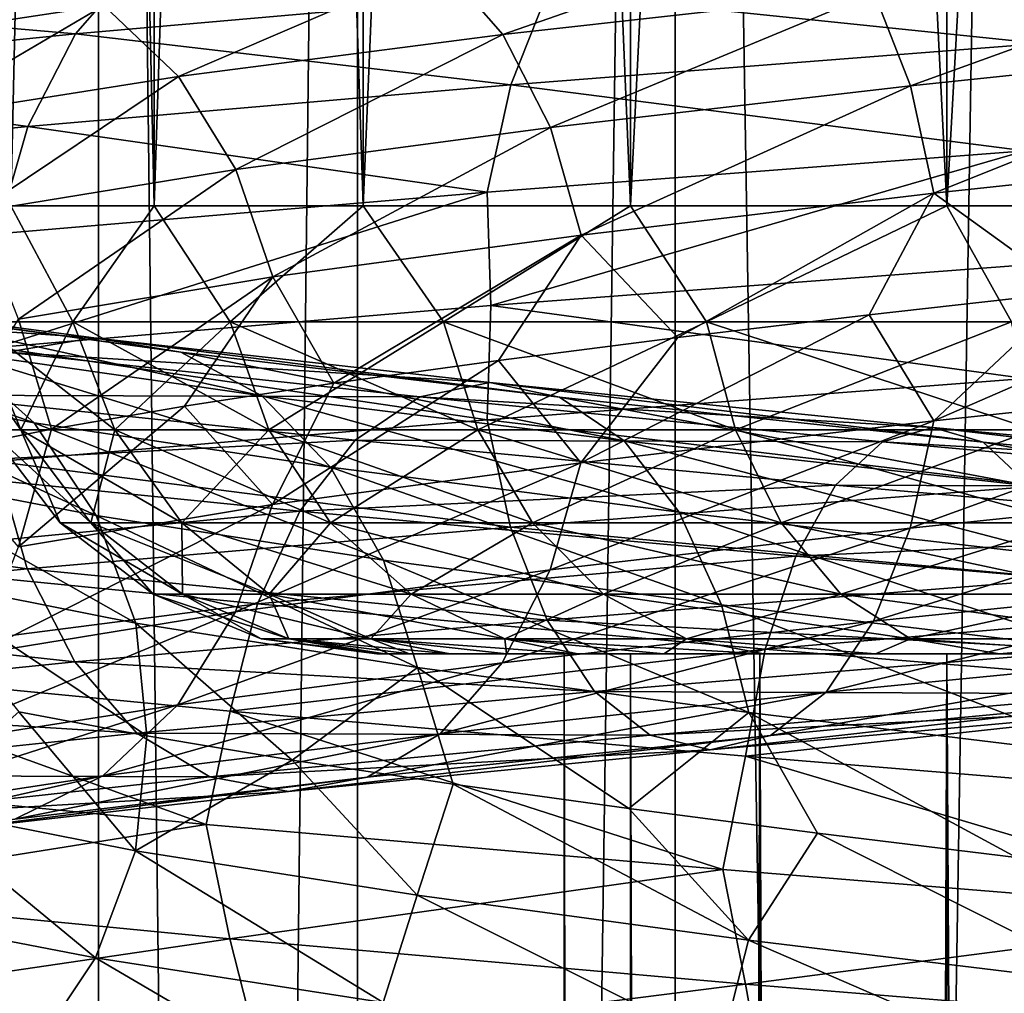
# Model space of a CAD drawing. Header units: metres. Extents: x -109 to 109, y -917 to 389.
# Tile 446 of 656: x -11.49 to -6, y -438.89 to -433.46. Entities that reach past the tile are written whole.
import ezdxf

# ---------------------------------------------------------------- set-up
doc = ezdxf.new("R2010")
doc.units = ezdxf.units.M
doc.layers.add('solid_24503124_XXX_01_SW0001', color=7, linetype='CONTINUOUS')

msp = doc.modelspace()

# ---------------------------------------------------------------- linework, layer by layer
at = {"layer": 'solid_24503124_XXX_01_SW0001'}
for points in [[(-10.74196, -399, -405.598846), (-10.74196, -434.5, -405.598846), (-11.541907, -434.5, -403.533966)], [(-11.541907, -399, -403.533966), (-10.74196, -399, -405.598846), (-11.541907, -434.5, -403.533966)], [(-11.541907, -399, -396.966034), (-11.541907, -434.5, -396.966034), (-10.74196, -434.5, -394.901154)], [(-10.74196, -399, -394.901154), (-11.541907, -399, -396.966034), (-10.74196, -434.5, -394.901154)], [(-9.576207, -399, -407.481628), (-9.576207, -434.5, -407.481628), (-10.74196, -434.5, -405.598846)], [(-10.74196, -399, -405.598846), (-9.576207, -399, -407.481628), (-10.74196, -434.5, -405.598846)], [(-10.74196, -399, -394.901154), (-10.74196, -434.5, -394.901154), (-9.576207, -434.5, -393.018372)], [(-9.576207, -399, -393.018372), (-10.74196, -399, -394.901154), (-9.576207, -434.5, -393.018372)], [(-8.084348, -399, -409.118103), (-8.084348, -434.5, -409.118103), (-9.576207, -434.5, -407.481628)], [(-9.576207, -399, -407.481628), (-8.084348, -399, -409.118103), (-9.576207, -434.5, -407.481628)], [(-9.576207, -399, -393.018372), (-9.576207, -434.5, -393.018372), (-8.084348, -434.5, -391.381897)], [(-8.084348, -399, -391.381897), (-9.576207, -399, -393.018372), (-8.084348, -434.5, -391.381897)], [(-6.317186, -399, -410.452606), (-6.317186, -434.5, -410.452606), (-8.084348, -434.5, -409.118103)], [(-8.084348, -399, -409.118103), (-6.317186, -399, -410.452606), (-8.084348, -434.5, -409.118103)], [(-8.084348, -399, -391.381897), (-8.084348, -434.5, -391.381897), (-6.317186, -434.5, -390.047394)], [(-6.317186, -399, -390.047394), (-8.084348, -399, -391.381897), (-6.317186, -434.5, -390.047394)], [(-4.3349, -399, -411.439667), (-4.3349, -434.5, -411.439667), (-6.317186, -434.5, -410.452606)], [(-6.317186, -399, -410.452606), (-4.3349, -399, -411.439667), (-6.317186, -434.5, -410.452606)], [(-6.317186, -399, -390.047394), (-6.317186, -434.5, -390.047394), (-4.3349, -434.5, -389.060333)], [(-4.3349, -399, -389.060333), (-6.317186, -399, -390.047394), (-4.3349, -434.5, -389.060333)], [(-12.122123, -410, 4.696183), (-12.122266, -535, 4.695816), (-11.053084, -535, 6.843201)], [(-12.122127, -410, -4.696173), (-11.053084, -535, -6.843201), (-12.122266, -535, -4.695816)], [(-11.052748, -410, -6.843724), (-11.053084, -535, -6.843201), (-12.122127, -410, -4.696173)], [(-12.122123, -410, 4.696183), (-11.053084, -535, 6.843201), (-11.052835, -410, 6.84358)], [(-11.052835, -410, 6.84358), (-11.053084, -535, 6.843201), (-9.606456, -535, 8.758754)], [(-9.607092, -410, -8.758067), (-9.606456, -535, -8.758754), (-11.053084, -535, -6.843201)], [(-9.607092, -410, -8.758067), (-11.053084, -535, -6.843201), (-11.052748, -410, -6.843724)], [(-11.052835, -410, 6.84358), (-9.606456, -535, 8.758754), (-9.607066, -410, 8.758096)], [(-7.834121, -410, -10.374312), (-9.606456, -535, -8.758754), (-9.607092, -410, -8.758067)], [(-9.607066, -410, 8.758096), (-9.606456, -535, 8.758754), (-7.834294, -410, 10.374181)], [(-7.834294, -410, 10.374181), (-9.606456, -535, 8.758754), (-7.834196, -535, 10.374236)], [(-7.834121, -410, -10.374312), (-7.834196, -535, -10.374236), (-9.606456, -535, -8.758754)], [(-7.834294, -410, 10.374181), (-7.834196, -535, 10.374236), (-5.795265, -535, 11.636799)], [(-7.834294, -410, 10.374181), (-5.795265, -535, 11.636799), (-5.794521, -410, 11.637158)], [(-5.794586, -410, -11.637126), (-5.795265, -535, -11.636799), (-7.834196, -535, -10.374236)], [(-5.794586, -410, -11.637126), (-7.834196, -535, -10.374236), (-7.834121, -410, -10.374312)], [(-8.796613, -433.544647, 11.283686), (-9.142488, -433.146729, 11.727349), (-6.988521, -432.914063, 13.125617)], [(-6.724135, -433.311951, 12.629056), (-8.796613, -433.544647, 11.283686), (-6.988521, -432.914063, 13.125617)], [(-5.658207, -433.076202, 17.283833), (-8.546987, -433.307312, 16.052677), (-5.793426, -433.593964, 17.69688)], [(-6.520547, -433.830719, 12.246683), (-6.724135, -433.311951, 12.629056), (-4.451457, -433.080841, 13.597637)], [(-4.316679, -433.599609, 13.185939), (-6.520547, -433.830719, 12.246683), (-4.451457, -433.080841, 13.597637)], [(-10.834706, -433.143524, 13.898011), (-13.064457, -433.377777, 11.8274), (-11.181294, -433.540009, 14.34259)], [(-11.023983, -433.381012, 9.980137), (-12.576027, -433.616852, 7.93429), (-11.514645, -433.137817, 10.424338)], [(-10.834706, -433.143524, 13.898011), (-11.181294, -433.540009, 14.34259), (-8.546987, -433.307312, 16.052677)], [(-10.60693, -433.7789, 9.602573), (-11.023983, -433.381012, 9.980137), (-9.142488, -433.146729, 11.727349)], [(-8.796613, -433.544647, 11.283686), (-10.60693, -433.7789, 9.602573), (-9.142488, -433.146729, 11.727349)], [(-8.546987, -433.307312, 16.052677), (-11.181294, -433.540009, 14.34259), (-8.751242, -433.825073, 16.436304)], [(-8.530276, -434.063416, 10.942048), (-8.796613, -433.544647, 11.283686), (-6.724135, -433.311951, 12.629056)], [(-8.546987, -433.307312, 16.052677), (-8.751242, -433.825073, 16.436304), (-5.793426, -433.593964, 17.69688)], [(-6.520547, -433.830719, 12.246683), (-8.530276, -434.063416, 10.942048), (-6.724135, -433.311951, 12.629056)], [(-13.064457, -433.377777, 11.8274), (-13.482371, -433.774261, 12.205744), (-11.181294, -433.540009, 14.34259)], [(-12.100257, -434.01474, 7.634124), (-12.576027, -433.616852, 7.93429), (-11.023983, -433.381012, 9.980137)], [(-10.60693, -433.7789, 9.602573), (-12.100257, -434.01474, 7.634124), (-11.023983, -433.381012, 9.980137)], [(-11.181294, -433.540009, 14.34259), (-13.482371, -433.774261, 12.205744), (-11.448504, -434.05777, 14.685349)], [(-11.181294, -433.540009, 14.34259), (-11.448504, -434.05777, 14.685349), (-8.751242, -433.825073, 16.436304)], [(-10.285782, -434.297668, 9.311834), (-10.60693, -433.7789, 9.602573), (-8.796613, -433.544647, 11.283686)], [(-8.530276, -434.063416, 10.942048), (-10.285782, -434.297668, 9.311834), (-8.796613, -433.544647, 11.283686)], [(-5.793426, -433.593964, 17.69688), (-8.751242, -433.825073, 16.436304), (-5.880432, -434.192566, 17.962652)], [(-6.38991, -434.429932, 12.001325), (-6.520547, -433.830719, 12.246683), (-4.316679, -433.599609, 13.185939)], [(-4.230196, -434.198822, 12.921762), (-6.38991, -434.429932, 12.001325), (-4.316679, -433.599609, 13.185939)], [(-13.482371, -433.774261, 12.205744), (-13.804573, -434.292023, 12.497436), (-11.448504, -434.05777, 14.685349)], [(-11.733895, -434.533508, 7.402984), (-12.100257, -434.01474, 7.634124), (-10.60693, -433.7789, 9.602573)], [(-10.285782, -434.297668, 9.311834), (-11.733895, -434.533508, 7.402984), (-10.60693, -433.7789, 9.602573)], [(-8.751242, -433.825073, 16.436304), (-11.448504, -434.05777, 14.685349), (-8.882668, -434.423676, 16.683144)], [(-8.751242, -433.825073, 16.436304), (-8.882668, -434.423676, 16.683144), (-5.880432, -434.192566, 17.962652)], [(-8.359375, -434.662598, 10.722827), (-8.530276, -434.063416, 10.942048), (-6.520547, -433.830719, 12.246683)], [(-6.38991, -434.429932, 12.001325), (-8.359375, -434.662598, 10.722827), (-6.520547, -433.830719, 12.246683)], [(-11.448504, -434.05777, 14.685349), (-13.804573, -434.292023, 12.497436), (-11.620439, -434.656372, 14.905893)], [(-11.448504, -434.05777, 14.685349), (-11.620439, -434.656372, 14.905893), (-8.882668, -434.423676, 16.683144)], [(-10.079709, -434.896881, 9.125275), (-10.285782, -434.297668, 9.311834), (-8.530276, -434.063416, 10.942048)], [(-8.359375, -434.662598, 10.722827), (-10.079709, -434.896881, 9.125275), (-8.530276, -434.063416, 10.942048)], [(-5.880432, -434.192566, 17.962652), (-8.882668, -434.423676, 16.683144), (-8.863278, -435.056763, 16.805304)], [(-5.880432, -434.192566, 17.962652), (-8.863278, -435.056763, 16.805304), (-5.849188, -434.826355, 18.076715)], [(-4.230196, -434.198822, 12.921762), (-5.62509, -434.982361, 12.272149), (-6.38991, -434.429932, 12.001325)], [(-11.49881, -435.132721, 7.254668), (-11.733895, -434.533508, 7.402984), (-10.285782, -434.297668, 9.311834)], [(-10.079709, -434.896881, 9.125275), (-11.49881, -435.132721, 7.254668), (-10.285782, -434.297668, 9.311834)], [(-8.882668, -434.423676, 16.683144), (-11.624104, -435.289581, 15.02813), (-8.863278, -435.056763, 16.805304)], [(-8.882668, -434.423676, 16.683144), (-11.620439, -434.656372, 14.905893), (-11.624104, -435.289581, 15.02813)], [(-6.38991, -434.429932, 12.001325), (-7.819734, -435.234894, 11.003604), (-8.359375, -434.662598, 10.722827)], [(-6.38991, -434.429932, 12.001325), (-6.751305, -435.108307, 11.689797), (-7.819734, -435.234894, 11.003604)], [(-6.38991, -434.429932, 12.001325), (-5.62509, -434.982361, 12.272149), (-6.751305, -435.108307, 11.689797)], [(-11.541907, -434.5, -403.533966), (-11.196263, -435.147034, -404.325104), (-11.733802, -435.147034, -402.319)], [(-11.541907, -434.5, -396.966034), (-11.733802, -435.147034, -398.181), (-11.196263, -435.147034, -396.174896)], [(-11.541907, -434.5, -403.533966), (-10.74196, -434.5, -405.598846), (-11.196263, -435.147034, -404.325104)], [(-10.74196, -434.5, -394.901154), (-11.541907, -434.5, -396.966034), (-11.196263, -435.147034, -396.174896)], [(-10.74196, -434.5, -405.598846), (-10.318532, -435.147034, -406.207397), (-11.196263, -435.147034, -404.325104)], [(-10.74196, -434.5, -394.901154), (-11.196263, -435.147034, -396.174896), (-10.318532, -435.147034, -394.292603)], [(-10.74196, -434.5, -405.598846), (-9.576207, -434.5, -407.481628), (-10.318532, -435.147034, -406.207397)], [(-9.576207, -434.5, -393.018372), (-10.74196, -434.5, -394.901154), (-10.318532, -435.147034, -394.292603)], [(-9.576207, -434.5, -407.481628), (-9.127277, -435.147034, -407.908691), (-10.318532, -435.147034, -406.207397)], [(-9.576207, -434.5, -393.018372), (-10.318532, -435.147034, -394.292603), (-9.127277, -435.147034, -392.591309)], [(-9.576207, -434.5, -407.481628), (-8.084348, -434.5, -409.118103), (-9.127277, -435.147034, -407.908691)], [(-8.084348, -434.5, -391.381897), (-9.576207, -434.5, -393.018372), (-9.127277, -435.147034, -392.591309)], [(-8.084348, -434.5, -409.118103), (-7.658695, -435.147034, -409.377289), (-9.127277, -435.147034, -407.908691)], [(-8.084348, -434.5, -391.381897), (-9.127277, -435.147034, -392.591309), (-7.658695, -435.147034, -391.122711)], [(-8.084348, -434.5, -409.118103), (-6.317186, -434.5, -410.452606), (-7.658695, -435.147034, -409.377289)], [(-6.317186, -434.5, -390.047394), (-8.084348, -434.5, -391.381897), (-7.658695, -435.147034, -391.122711)], [(-6.317186, -434.5, -410.452606), (-5.957407, -435.147034, -410.568542), (-7.658695, -435.147034, -409.377289)], [(-6.317186, -434.5, -390.047394), (-7.658695, -435.147034, -391.122711), (-5.957407, -435.147034, -389.931458)], [(-6.317186, -434.5, -410.452606), (-4.3349, -434.5, -411.439667), (-5.957407, -435.147034, -410.568542)], [(-4.3349, -434.5, -389.060333), (-6.317186, -434.5, -390.047394), (-5.957407, -435.147034, -389.931458)], [(-8.359375, -434.662598, 10.722827), (-9.739255, -435.489319, 9.348583), (-10.079709, -434.896881, 9.125275)], [(-8.359375, -434.662598, 10.722827), (-8.819376, -435.361969, 10.220566), (-9.739255, -435.489319, 9.348583)], [(-8.359375, -434.662598, 10.722827), (-7.819734, -435.234894, 11.003604), (-8.819376, -435.361969, 10.220566)], [(-5.849188, -434.826355, 18.076715), (-8.863278, -435.056763, 16.805304), (-5.881031, -435.463013, 17.964481)], [(-6.390814, -435.700378, 12.003023), (-5.62509, -434.982361, 12.272149), (-4.450496, -434.856995, 12.745092)], [(-4.230795, -435.469269, 12.923591), (-6.390814, -435.700378, 12.003023), (-4.450496, -434.856995, 12.745092)], [(-10.079709, -434.896881, 9.125275), (-11.316275, -435.745941, 7.359936), (-11.49881, -435.132721, 7.254668)], [(-10.079709, -434.896881, 9.125275), (-10.573258, -435.617188, 8.392868), (-11.316275, -435.745941, 7.359936)], [(-10.079709, -434.896881, 9.125275), (-9.739255, -435.489319, 9.348583), (-10.573258, -435.617188, 8.392868)], [(-12.957789, -434.987183, -9.798607), (-11.079504, -435.235626, -11.882182), (-13.527346, -435.067169, -10.229302)], [(-10.592683, -435.31723, -11.360093), (-11.079504, -435.235626, -11.882182), (-12.957789, -434.987183, -9.798607)], [(-12.388439, -435.068756, -9.368068), (-10.592683, -435.31723, -11.360093), (-12.957789, -434.987183, -9.798607)], [(-6.390814, -435.700378, 12.003023), (-6.751305, -435.108307, 11.689797), (-5.62509, -434.982361, 12.272149)], [(-11.079504, -435.235626, -11.882182), (-11.566501, -435.315613, -12.404461), (-13.527346, -435.067169, -10.229302)], [(-11.411842, -435.709869, -8.62957), (-11.860544, -435.311951, -8.968876), (-13.227123, -435.065063, -6.794684)], [(-12.726722, -435.462982, -6.537631), (-11.411842, -435.709869, -8.62957), (-13.227123, -435.065063, -6.794684)], [(-10.141309, -435.560425, -10.876018), (-10.592683, -435.31723, -11.360093), (-12.388439, -435.068756, -9.368068)], [(-11.860544, -435.311951, -8.968876), (-10.141309, -435.560425, -10.876018), (-12.388439, -435.068756, -9.368068)], [(-8.863278, -435.056763, 16.805304), (-11.624104, -435.289581, 15.02813), (-8.883573, -435.694122, 16.684843)], [(-8.863278, -435.056763, 16.805304), (-8.883573, -435.694122, 16.684843), (-5.881031, -435.463013, 17.964481)], [(-11.49881, -435.132721, 7.254668), (-11.316275, -435.745941, 7.359936), (-11.958364, -435.874908, 6.263855)], [(-8.360559, -435.933075, 10.724344), (-7.819734, -435.234894, 11.003604), (-6.751305, -435.108307, 11.689797)], [(-6.390814, -435.700378, 12.003023), (-8.360559, -435.933075, 10.724344), (-6.751305, -435.108307, 11.689797)], [(-11.914815, -435.147034, -400.25), (-11.664736, -435.75058, -400.25), (-11.487523, -435.75058, -398.224426)], [(-11.733802, -435.147034, -398.181), (-11.914815, -435.147034, -400.25), (-11.487523, -435.75058, -398.224426)], [(-11.733802, -435.147034, -402.319), (-11.487523, -435.75058, -402.275574), (-11.664736, -435.75058, -400.25)], [(-11.733802, -435.147034, -402.319), (-11.196263, -435.147034, -404.325104), (-11.487523, -435.75058, -402.275574)], [(-11.733802, -435.147034, -398.181), (-11.487523, -435.75058, -398.224426), (-10.961267, -435.75058, -396.260437)], [(-11.196263, -435.147034, -396.174896), (-11.733802, -435.147034, -398.181), (-10.961267, -435.75058, -396.260437)], [(-11.196263, -435.147034, -404.325104), (-10.961267, -435.75058, -404.239563), (-11.487523, -435.75058, -402.275574)], [(-11.196263, -435.147034, -404.325104), (-10.318532, -435.147034, -406.207397), (-10.961267, -435.75058, -404.239563)], [(-11.196263, -435.147034, -396.174896), (-10.961267, -435.75058, -396.260437), (-10.101958, -435.75058, -394.417633)], [(-10.318532, -435.147034, -394.292603), (-11.196263, -435.147034, -396.174896), (-10.101958, -435.75058, -394.417633)], [(-10.318532, -435.147034, -406.207397), (-10.101958, -435.75058, -406.082367), (-10.961267, -435.75058, -404.239563)], [(-10.318532, -435.147034, -406.207397), (-9.127277, -435.147034, -407.908691), (-10.101958, -435.75058, -406.082367)], [(-10.318532, -435.147034, -394.292603), (-10.101958, -435.75058, -394.417633), (-8.935706, -435.75058, -392.752045)], [(-9.127277, -435.147034, -392.591309), (-10.318532, -435.147034, -394.292603), (-8.935706, -435.75058, -392.752045)], [(-9.127277, -435.147034, -407.908691), (-8.935706, -435.75058, -407.747955), (-10.101958, -435.75058, -406.082367)], [(-9.127277, -435.147034, -407.908691), (-7.658695, -435.147034, -409.377289), (-8.935706, -435.75058, -407.747955)], [(-9.127277, -435.147034, -392.591309), (-8.935706, -435.75058, -392.752045), (-7.497948, -435.75058, -391.314301)], [(-7.658695, -435.147034, -391.122711), (-9.127277, -435.147034, -392.591309), (-7.497948, -435.75058, -391.314301)], [(-7.658695, -435.147034, -409.377289), (-7.497948, -435.75058, -409.185699), (-8.935706, -435.75058, -407.747955)], [(-7.658695, -435.147034, -409.377289), (-5.957407, -435.147034, -410.568542), (-7.497948, -435.75058, -409.185699)], [(-7.658695, -435.147034, -391.122711), (-7.497948, -435.75058, -391.314301), (-5.832368, -435.75058, -390.148041)], [(-5.957407, -435.147034, -389.931458), (-7.658695, -435.147034, -391.122711), (-5.832368, -435.75058, -390.148041)], [(-5.957407, -435.147034, -410.568542), (-5.832368, -435.75058, -410.351959), (-7.497948, -435.75058, -409.185699)], [(-11.079504, -435.235626, -11.882182), (-8.869542, -435.485687, -13.61039), (-11.566501, -435.315613, -12.404461)], [(-8.479825, -435.567291, -13.012364), (-8.869542, -435.485687, -13.61039), (-11.079504, -435.235626, -11.882182)], [(-10.592683, -435.31723, -11.360093), (-8.479825, -435.567291, -13.012364), (-11.079504, -435.235626, -11.882182)], [(-8.360559, -435.933075, 10.724344), (-8.819376, -435.361969, 10.220566), (-7.819734, -435.234894, 11.003604)], [(-11.624104, -435.289581, 15.02813), (-11.621622, -435.926819, 14.907412), (-8.883573, -435.694122, 16.684843)], [(-11.566501, -435.315613, -12.404461), (-9.2594, -435.565674, -14.208631), (-12.018404, -435.55719, -12.889103)], [(-9.757648, -435.958344, -10.464561), (-10.141309, -435.560425, -10.876018), (-11.860544, -435.311951, -8.968876)], [(-11.411842, -435.709869, -8.62957), (-9.757648, -435.958344, -10.464561), (-11.860544, -435.311951, -8.968876)], [(-8.869542, -435.485687, -13.61039), (-9.2594, -435.565674, -14.208631), (-11.566501, -435.315613, -12.404461)], [(-8.118483, -435.810486, -12.457883), (-8.479825, -435.567291, -13.012364), (-10.592683, -435.31723, -11.360093)], [(-10.141309, -435.560425, -10.876018), (-8.118483, -435.810486, -12.457883), (-10.592683, -435.31723, -11.360093)], [(-10.081136, -436.167328, 9.126566), (-9.739255, -435.489319, 9.348583), (-8.819376, -435.361969, 10.220566)], [(-8.360559, -435.933075, 10.724344), (-10.081136, -436.167328, 9.126566), (-8.819376, -435.361969, 10.220566)], [(-11.066323, -436.228638, -8.368291), (-11.411842, -435.709869, -8.62957), (-12.726722, -435.462982, -6.537631)], [(-12.341393, -435.98175, -6.33969), (-11.066323, -436.228638, -8.368291), (-12.726722, -435.462982, -6.537631)], [(-5.881031, -435.463013, 17.964481), (-8.883573, -435.694122, 16.684843), (-5.794547, -436.062225, 17.700304)], [(-6.522241, -436.298981, 12.249864), (-6.390814, -435.700378, 12.003023), (-4.230795, -435.469269, 12.923591)], [(-4.317801, -436.067871, 13.189363), (-6.522241, -436.298981, 12.249864), (-4.230795, -435.469269, 12.923591)], [(-10.081136, -436.167328, 9.126566), (-10.573258, -435.617188, 8.392868), (-9.739255, -435.489319, 9.348583)], [(-8.869542, -435.485687, -13.61039), (-6.396198, -435.737305, -14.934302), (-9.2594, -435.565674, -14.208631)], [(-6.115157, -435.818909, -14.278107), (-6.396198, -435.737305, -14.934302), (-8.869542, -435.485687, -13.61039)], [(-8.479825, -435.567291, -13.012364), (-6.115157, -435.818909, -14.278107), (-8.869542, -435.485687, -13.61039)], [(-12.018404, -435.55719, -12.889103), (-9.621165, -435.807251, -14.763762), (-12.402857, -435.953705, -13.301409)], [(-9.2594, -435.565674, -14.208631), (-9.621165, -435.807251, -14.763762), (-12.018404, -435.55719, -12.889103)], [(-7.811349, -436.208374, -11.986582), (-8.118483, -435.810486, -12.457883), (-10.141309, -435.560425, -10.876018)], [(-9.757648, -435.958344, -10.464561), (-7.811349, -436.208374, -11.986582), (-10.141309, -435.560425, -10.876018)], [(-9.2594, -435.565674, -14.208631), (-6.677341, -435.817291, -15.590735), (-9.621165, -435.807251, -14.763762)], [(-6.396198, -435.737305, -14.934302), (-6.677341, -435.817291, -15.590735), (-9.2594, -435.565674, -14.208631)], [(-5.854578, -436.062103, -13.669689), (-6.115157, -435.818909, -14.278107), (-8.479825, -435.567291, -13.012364)], [(-8.118483, -435.810486, -12.457883), (-5.854578, -436.062103, -13.669689), (-8.479825, -435.567291, -13.012364)], [(-11.500438, -436.403168, 7.255694), (-11.316275, -435.745941, 7.359936), (-10.573258, -435.617188, 8.392868)], [(-10.081136, -436.167328, 9.126566), (-11.500438, -436.403168, 7.255694), (-10.573258, -435.617188, 8.392868)], [(-8.883573, -435.694122, 16.684843), (-11.621622, -435.926819, 14.907412), (-8.752935, -436.293335, 16.439484)], [(-9.462214, -436.477112, -10.147724), (-9.757648, -435.958344, -10.464561), (-11.411842, -435.709869, -8.62957)], [(-11.066323, -436.228638, -8.368291), (-9.462214, -436.477112, -10.147724), (-11.411842, -435.709869, -8.62957)], [(-8.883573, -435.694122, 16.684843), (-8.752935, -436.293335, 16.439484), (-5.794547, -436.062225, 17.700304)], [(-8.532492, -436.531647, 10.944889), (-8.360559, -435.933075, 10.724344), (-6.390814, -435.700378, 12.003023)], [(-6.522241, -436.298981, 12.249864), (-8.532492, -436.531647, 10.944889), (-6.390814, -435.700378, 12.003023)], [(-6.396198, -435.737305, -14.934302), (-3.731435, -435.990509, -15.811067), (-6.677341, -435.817291, -15.590735)], [(-3.56748, -436.072113, -15.116346), (-3.731435, -435.990509, -15.811067), (-6.396198, -435.737305, -14.934302)], [(-6.115157, -435.818909, -14.278107), (-3.56748, -436.072113, -15.116346), (-6.396198, -435.737305, -14.934302)], [(-11.500438, -436.403168, 7.255694), (-11.958364, -435.874908, 6.263855), (-11.316275, -435.745941, 7.359936)], [(-11.664736, -435.75058, -400.25), (-11.266841, -436.268707, -400.25), (-11.095673, -436.268707, -398.293549)], [(-11.664736, -435.75058, -400.25), (-11.487523, -435.75058, -402.275574), (-11.266841, -436.268707, -400.25)], [(-11.487523, -435.75058, -398.224426), (-11.664736, -435.75058, -400.25), (-11.095673, -436.268707, -398.293549)], [(-11.487523, -435.75058, -402.275574), (-11.095673, -436.268707, -402.206451), (-11.266841, -436.268707, -400.25)], [(-11.487523, -435.75058, -402.275574), (-10.961267, -435.75058, -404.239563), (-11.095673, -436.268707, -402.206451)], [(-11.487523, -435.75058, -398.224426), (-11.095673, -436.268707, -398.293549), (-10.587367, -436.268707, -396.396515)], [(-10.961267, -435.75058, -396.260437), (-11.487523, -435.75058, -398.224426), (-10.587367, -436.268707, -396.396515)], [(-10.961267, -435.75058, -404.239563), (-10.587367, -436.268707, -404.103485), (-11.095673, -436.268707, -402.206451)], [(-10.961267, -435.75058, -404.239563), (-10.101958, -435.75058, -406.082367), (-10.587367, -436.268707, -404.103485)], [(-10.961267, -435.75058, -396.260437), (-10.587367, -436.268707, -396.396515), (-9.757371, -436.268707, -394.616577)], [(-10.101958, -435.75058, -394.417633), (-10.961267, -435.75058, -396.260437), (-9.757371, -436.268707, -394.616577)], [(-10.101958, -435.75058, -406.082367), (-9.757371, -436.268707, -405.883423), (-10.587367, -436.268707, -404.103485)], [(-10.101958, -435.75058, -406.082367), (-8.935706, -435.75058, -407.747955), (-9.757371, -436.268707, -405.883423)], [(-10.101958, -435.75058, -394.417633), (-9.757371, -436.268707, -394.616577), (-8.630901, -436.268707, -393.007813)], [(-8.935706, -435.75058, -392.752045), (-10.101958, -435.75058, -394.417633), (-8.630901, -436.268707, -393.007813)], [(-8.935706, -435.75058, -407.747955), (-8.630901, -436.268707, -407.492188), (-9.757371, -436.268707, -405.883423)], [(-8.935706, -435.75058, -407.747955), (-7.497948, -435.75058, -409.185699), (-8.630901, -436.268707, -407.492188)], [(-8.935706, -435.75058, -392.752045), (-8.630901, -436.268707, -393.007813), (-7.242186, -436.268707, -391.61911)], [(-7.497948, -435.75058, -391.314301), (-8.935706, -435.75058, -392.752045), (-7.242186, -436.268707, -391.61911)], [(-7.497948, -435.75058, -409.185699), (-7.242186, -436.268707, -408.88089), (-8.630901, -436.268707, -407.492188)], [(-7.497948, -435.75058, -409.185699), (-5.832368, -435.75058, -410.351959), (-7.242186, -436.268707, -408.88089)], [(-7.497948, -435.75058, -391.314301), (-7.242186, -436.268707, -391.61911), (-5.63342, -436.268707, -390.492615)], [(-5.832368, -435.75058, -390.148041), (-7.497948, -435.75058, -391.314301), (-5.63342, -436.268707, -390.492615)], [(-5.832368, -435.75058, -410.351959), (-5.63342, -436.268707, -410.007385), (-7.242186, -436.268707, -408.88089)], [(-9.621165, -435.807251, -14.763762), (-9.928934, -436.203735, -15.236035), (-12.402857, -435.953705, -13.301409)], [(-9.621165, -435.807251, -14.763762), (-6.938225, -436.058868, -16.199865), (-9.928934, -436.203735, -15.236035)], [(-6.677341, -435.817291, -15.590735), (-6.938225, -436.058868, -16.199865), (-9.621165, -435.807251, -14.763762)], [(-5.63309, -436.460022, -13.152544), (-5.854578, -436.062103, -13.669689), (-8.118483, -435.810486, -12.457883)], [(-7.811349, -436.208374, -11.986582), (-5.63309, -436.460022, -13.152544), (-8.118483, -435.810486, -12.457883)], [(-6.677341, -435.817291, -15.590735), (-3.895449, -436.070496, -16.506037), (-6.938225, -436.058868, -16.199865)], [(-3.731435, -435.990509, -15.811067), (-3.895449, -436.070496, -16.506037), (-6.677341, -435.817291, -15.590735)], [(-3.415463, -436.315308, -14.47221), (-3.56748, -436.072113, -15.116346), (-6.115157, -435.818909, -14.278107)], [(-5.854578, -436.062103, -13.669689), (-3.415463, -436.315308, -14.47221), (-6.115157, -435.818909, -14.278107)], [(-11.621622, -435.926819, 14.907412), (-14.013316, -436.161072, 12.686414), (-11.45072, -436.526001, 14.68819)], [(-12.402857, -435.953705, -13.301409), (-9.928934, -436.203735, -15.236035), (-12.69926, -436.471466, -13.619286)], [(-11.621622, -435.926819, 14.907412), (-11.45072, -436.526001, 14.68819), (-8.752935, -436.293335, 16.439484)], [(-10.288453, -436.76593, 9.314253), (-10.081136, -436.167328, 9.126566), (-8.360559, -435.933075, 10.724344)], [(-8.532492, -436.531647, 10.944889), (-10.288453, -436.76593, 9.314253), (-8.360559, -435.933075, 10.724344)], [(-7.574843, -436.727142, -11.623662), (-7.811349, -436.208374, -11.986582), (-9.757648, -435.958344, -10.464561)], [(-9.462214, -436.477112, -10.147724), (-7.574843, -436.727142, -11.623662), (-9.757648, -435.958344, -10.464561)], [(-10.844613, -436.82782, -8.200635), (-11.066323, -436.228638, -8.368291), (-12.341393, -435.98175, -6.33969)], [(-12.094136, -436.580933, -6.212676), (-10.844613, -436.82782, -8.200635), (-12.341393, -435.98175, -6.33969)], [(-6.938225, -436.058868, -16.199865), (-7.16017, -436.455383, -16.718079), (-9.928934, -436.203735, -15.236035)], [(-5.794547, -436.062225, 17.700304), (-8.752935, -436.293335, 16.439484), (-5.65977, -436.580994, 17.288607)], [(-6.938225, -436.058868, -16.199865), (-4.047645, -436.312103, -17.150928), (-7.16017, -436.455383, -16.718079)], [(-3.895449, -436.070496, -16.506037), (-4.047645, -436.312103, -17.150928), (-6.938225, -436.058868, -16.199865)], [(-6.726496, -436.816742, 12.63349), (-6.522241, -436.298981, 12.249864), (-4.317801, -436.067871, 13.189363)], [(-4.45302, -436.585632, 13.602411), (-6.726496, -436.816742, 12.63349), (-4.317801, -436.067871, 13.189363)], [(-14.013316, -436.161072, 12.686414), (-13.807243, -436.760284, 12.499854), (-11.45072, -436.526001, 14.68819)], [(-11.736942, -437.00177, 7.404907), (-11.500438, -436.403168, 7.255694), (-10.081136, -436.167328, 9.126566)], [(-10.288453, -436.76593, 9.314253), (-11.736942, -437.00177, 7.404907), (-10.081136, -436.167328, 9.126566)], [(-9.928934, -436.203735, -15.236035), (-10.166215, -436.721497, -15.600145), (-12.69926, -436.471466, -13.619286)], [(-9.272641, -437.076294, -9.944417), (-9.462214, -436.477112, -10.147724), (-11.066323, -436.228638, -8.368291)], [(-10.844613, -436.82782, -8.200635), (-9.272641, -437.076294, -9.944417), (-11.066323, -436.228638, -8.368291)], [(-9.928934, -436.203735, -15.236035), (-7.16017, -436.455383, -16.718079), (-10.166215, -436.721497, -15.600145)], [(-5.462536, -436.97879, -12.754322), (-5.63309, -436.460022, -13.152544), (-7.811349, -436.208374, -11.986582)], [(-7.574843, -436.727142, -11.623662), (-5.462536, -436.97879, -12.754322), (-7.811349, -436.208374, -11.986582)], [(-8.752935, -436.293335, 16.439484), (-11.45072, -436.526001, 14.68819), (-8.549348, -436.812103, 16.057112)], [(-11.266841, -436.268707, -400.25), (-10.7483, -436.666046, -400.25), (-10.585009, -436.666046, -398.383575)], [(-11.266841, -436.268707, -400.25), (-11.095673, -436.268707, -402.206451), (-10.7483, -436.666046, -400.25)], [(-11.095673, -436.268707, -398.293549), (-11.266841, -436.268707, -400.25), (-10.585009, -436.666046, -398.383575)], [(-11.095673, -436.268707, -402.206451), (-10.585009, -436.666046, -402.116425), (-10.7483, -436.666046, -400.25)], [(-11.095673, -436.268707, -402.206451), (-10.587367, -436.268707, -404.103485), (-10.585009, -436.666046, -402.116425)], [(-11.095673, -436.268707, -398.293549), (-10.585009, -436.666046, -398.383575), (-10.100098, -436.666046, -396.573853)], [(-10.587367, -436.268707, -396.396515), (-11.095673, -436.268707, -398.293549), (-10.100098, -436.666046, -396.573853)], [(-10.587367, -436.268707, -404.103485), (-10.100098, -436.666046, -403.926147), (-10.585009, -436.666046, -402.116425)], [(-10.587367, -436.268707, -404.103485), (-9.757371, -436.268707, -405.883423), (-10.100098, -436.666046, -403.926147)], [(-10.587367, -436.268707, -396.396515), (-10.100098, -436.666046, -396.573853), (-9.3083, -436.666046, -394.875854)], [(-9.757371, -436.268707, -394.616577), (-10.587367, -436.268707, -396.396515), (-9.3083, -436.666046, -394.875854)], [(-9.757371, -436.268707, -405.883423), (-9.3083, -436.666046, -405.624146), (-10.100098, -436.666046, -403.926147)], [(-9.757371, -436.268707, -405.883423), (-8.630901, -436.268707, -407.492188), (-9.3083, -436.666046, -405.624146)], [(-9.757371, -436.268707, -394.616577), (-9.3083, -436.666046, -394.875854), (-8.233675, -436.666046, -393.341125)], [(-8.630901, -436.268707, -393.007813), (-9.757371, -436.268707, -394.616577), (-8.233675, -436.666046, -393.341125)], [(-8.630901, -436.268707, -407.492188), (-8.233675, -436.666046, -407.158875), (-9.3083, -436.666046, -405.624146)], [(-8.752935, -436.293335, 16.439484), (-8.549348, -436.812103, 16.057112), (-5.65977, -436.580994, 17.288607)], [(-8.630901, -436.268707, -407.492188), (-7.242186, -436.268707, -408.88089), (-8.233675, -436.666046, -407.158875)], [(-8.630901, -436.268707, -393.007813), (-8.233675, -436.666046, -393.341125), (-6.908874, -436.666046, -392.016327)], [(-7.242186, -436.268707, -391.61911), (-8.630901, -436.268707, -393.007813), (-6.908874, -436.666046, -392.016327)], [(-7.242186, -436.268707, -408.88089), (-6.908874, -436.666046, -408.483673), (-8.233675, -436.666046, -407.158875)], [(-7.242186, -436.268707, -408.88089), (-5.63342, -436.268707, -410.007385), (-6.908874, -436.666046, -408.483673)], [(-7.242186, -436.268707, -391.61911), (-6.908874, -436.666046, -392.016327), (-5.37415, -436.666046, -390.941711)], [(-5.63342, -436.268707, -390.492615), (-7.242186, -436.268707, -391.61911), (-5.37415, -436.666046, -390.941711)], [(-5.63342, -436.268707, -410.007385), (-5.37415, -436.666046, -409.558289), (-6.908874, -436.666046, -408.483673)], [(-8.799702, -437.049408, 11.287647), (-8.532492, -436.531647, 10.944889), (-6.522241, -436.298981, 12.249864)], [(-6.726496, -436.816742, 12.63349), (-8.799702, -437.049408, 11.287647), (-6.522241, -436.298981, 12.249864)], [(-4.047645, -436.312103, -17.150928), (-4.177124, -436.708588, -17.699564), (-7.16017, -436.455383, -16.718079)], [(-7.16017, -436.455383, -16.718079), (-7.331284, -436.973145, -17.117607), (-10.166215, -436.721497, -15.600145)], [(-7.16017, -436.455383, -16.718079), (-4.177124, -436.708588, -17.699564), (-7.331284, -436.973145, -17.117607)], [(-12.69926, -436.471466, -13.619286), (-10.166215, -436.721497, -15.600145), (-12.889977, -437.070038, -13.82382)], [(-7.423083, -437.326355, -11.390785), (-7.574843, -436.727142, -11.623662), (-9.462214, -436.477112, -10.147724)], [(-9.272641, -437.076294, -9.944417), (-7.423083, -437.326355, -11.390785), (-9.462214, -436.477112, -10.147724)], [(-11.45072, -436.526001, 14.68819), (-13.807243, -436.760284, 12.499854), (-11.184383, -437.044769, 14.346552)], [(-11.45072, -436.526001, 14.68819), (-11.184383, -437.044769, 14.346552), (-8.549348, -436.812103, 16.057112)], [(-10.610654, -437.283691, 9.605945), (-10.288453, -436.76593, 9.314253), (-8.532492, -436.531647, 10.944889)], [(-8.799702, -437.049408, 11.287647), (-10.610654, -437.283691, 9.605945), (-8.532492, -436.531647, 10.944889)], [(-12.094136, -436.580933, -6.212676), (-11.498584, -437.322571, -7.071832), (-10.782475, -437.457275, -8.122102)], [(-12.094136, -436.580933, -6.212676), (-10.782475, -437.457275, -8.122102), (-10.844613, -436.82782, -8.200635)], [(-5.65977, -436.580994, 17.288607), (-8.549348, -436.812103, 16.057112), (-5.484743, -436.978882, 16.753962)], [(-6.991428, -437.213226, 13.131077), (-6.726496, -436.816742, 12.63349), (-4.45302, -436.585632, 13.602411)], [(-4.628408, -436.982117, 14.138161), (-6.991428, -437.213226, 13.131077), (-4.45302, -436.585632, 13.602411)], [(-10.7483, -436.666046, -400.25), (-10.144519, -436.915497, -400.25), (-9.9904, -436.915497, -398.488434)], [(-10.7483, -436.666046, -400.25), (-10.585009, -436.666046, -402.116425), (-10.144519, -436.915497, -400.25)], [(-10.585009, -436.666046, -398.383575), (-10.7483, -436.666046, -400.25), (-9.9904, -436.915497, -398.488434)], [(-10.585009, -436.666046, -402.116425), (-9.9904, -436.915497, -402.011566), (-10.144519, -436.915497, -400.25)], [(-10.585009, -436.666046, -402.116425), (-10.100098, -436.666046, -403.926147), (-9.9904, -436.915497, -402.011566)], [(-10.585009, -436.666046, -398.383575), (-9.9904, -436.915497, -398.488434), (-9.532729, -436.915497, -396.780365)], [(-10.100098, -436.666046, -396.573853), (-10.585009, -436.666046, -398.383575), (-9.532729, -436.915497, -396.780365)], [(-10.100098, -436.666046, -403.926147), (-9.532729, -436.915497, -403.719635), (-9.9904, -436.915497, -402.011566)], [(-10.100098, -436.666046, -403.926147), (-9.3083, -436.666046, -405.624146), (-9.532729, -436.915497, -403.719635)], [(-10.100098, -436.666046, -396.573853), (-9.532729, -436.915497, -396.780365), (-8.785411, -436.915497, -395.177734)], [(-9.3083, -436.666046, -394.875854), (-10.100098, -436.666046, -396.573853), (-8.785411, -436.915497, -395.177734)], [(-9.3083, -436.666046, -405.624146), (-8.785411, -436.915497, -405.322266), (-9.532729, -436.915497, -403.719635)], [(-9.3083, -436.666046, -405.624146), (-8.233675, -436.666046, -407.158875), (-8.785411, -436.915497, -405.322266)], [(-9.3083, -436.666046, -394.875854), (-8.785411, -436.915497, -395.177734), (-7.771152, -436.915497, -393.729218)], [(-8.233675, -436.666046, -393.341125), (-9.3083, -436.666046, -394.875854), (-7.771152, -436.915497, -393.729218)], [(-8.233675, -436.666046, -407.158875), (-7.771152, -436.915497, -406.770782), (-8.785411, -436.915497, -405.322266)], [(-8.233675, -436.666046, -407.158875), (-6.908874, -436.666046, -408.483673), (-7.771152, -436.915497, -406.770782)], [(-8.233675, -436.666046, -393.341125), (-7.771152, -436.915497, -393.729218), (-6.520771, -436.915497, -392.478851)], [(-6.908874, -436.666046, -392.016327), (-8.233675, -436.666046, -393.341125), (-6.520771, -436.915497, -392.478851)], [(-6.908874, -436.666046, -408.483673), (-6.520771, -436.915497, -408.021149), (-7.771152, -436.915497, -406.770782)], [(-6.908874, -436.666046, -408.483673), (-5.37415, -436.666046, -409.558289), (-6.520771, -436.915497, -408.021149)], [(-6.908874, -436.666046, -392.016327), (-6.520771, -436.915497, -392.478851), (-5.072259, -436.915497, -391.4646)], [(-5.37415, -436.666046, -390.941711), (-6.908874, -436.666046, -392.016327), (-5.072259, -436.915497, -391.4646)], [(-5.37415, -436.666046, -409.558289), (-5.072259, -436.915497, -409.0354), (-6.520771, -436.915497, -408.021149)], [(-10.166215, -436.721497, -15.600145), (-10.318892, -437.320099, -15.834428), (-12.889977, -437.070038, -13.82382)], [(-10.166215, -436.721497, -15.600145), (-7.331284, -436.973145, -17.117607), (-10.318892, -437.320099, -15.834428)], [(-5.353096, -437.577972, -12.498793), (-5.462536, -436.97879, -12.754322), (-7.574843, -436.727142, -11.623662)], [(-7.423083, -437.326355, -11.390785), (-5.353096, -437.577972, -12.498793), (-7.574843, -436.727142, -11.623662)], [(-4.177124, -436.708588, -17.699564), (-4.276948, -437.226349, -18.122547), (-7.331284, -436.973145, -17.117607)], [(-13.807243, -436.760284, 12.499854), (-13.486095, -437.279053, 12.209115), (-11.184383, -437.044769, 14.346552)], [(-12.104506, -437.519531, 7.636805), (-11.736942, -437.00177, 7.404907), (-10.288453, -436.76593, 9.314253)], [(-10.610654, -437.283691, 9.605945), (-12.104506, -437.519531, 7.636805), (-10.288453, -436.76593, 9.314253)], [(-8.549348, -436.812103, 16.057112), (-11.184383, -437.044769, 14.346552), (-8.284962, -437.209991, 15.56055)], [(-10.844613, -436.82782, -8.200635), (-10.782475, -437.457275, -8.122102), (-9.971581, -437.592346, -9.1002)], [(-10.844613, -436.82782, -8.200635), (-9.971581, -437.592346, -9.1002), (-9.272641, -437.076294, -9.944417)], [(-9.14629, -437.445923, 11.732227), (-8.799702, -437.049408, 11.287647), (-6.726496, -436.816742, 12.63349)], [(-6.991428, -437.213226, 13.131077), (-9.14629, -437.445923, 11.732227), (-6.726496, -436.816742, 12.63349)], [(-8.549348, -436.812103, 16.057112), (-8.284962, -437.209991, 15.56055), (-5.484743, -436.978882, 16.753962)], [(-10.144519, -436.915497, -400.25), (-9.499994, -437, -400.25), (-9.454207, -437, -399.318359)], [(-10.144519, -436.915497, -400.25), (-9.9904, -436.915497, -402.011566), (-9.499994, -437, -400.25)], [(-9.9904, -436.915497, -398.488434), (-10.144519, -436.915497, -400.25), (-9.454207, -437, -399.318359)], [(-9.9904, -436.915497, -402.011566), (-9.317292, -437, -402.104187), (-9.454207, -437, -401.181641)], [(-9.9904, -436.915497, -402.011566), (-9.532729, -436.915497, -403.719635), (-9.317292, -437, -402.104187)], [(-9.9904, -436.915497, -402.011566), (-9.454207, -437, -401.181641), (-9.499994, -437, -400.25)], [(-9.9904, -436.915497, -398.488434), (-9.454207, -437, -399.318359), (-9.317292, -437, -398.395813)], [(-9.9904, -436.915497, -398.488434), (-9.317292, -437, -398.395813), (-9.090531, -437, -397.490967)], [(-9.532729, -436.915497, -396.780365), (-9.9904, -436.915497, -398.488434), (-9.090531, -437, -397.490967)], [(-9.532729, -436.915497, -403.719635), (-8.776195, -437, -403.887085), (-9.090531, -437, -403.009033)], [(-9.532729, -436.915497, -403.719635), (-8.785411, -436.915497, -405.322266), (-8.776195, -437, -403.887085)], [(-9.532729, -436.915497, -403.719635), (-9.090531, -437, -403.009033), (-9.317292, -437, -402.104187)], [(-9.532729, -436.915497, -396.780365), (-9.090531, -437, -397.490967), (-8.776195, -437, -396.612915)], [(-9.532729, -436.915497, -396.780365), (-8.776195, -437, -396.612915), (-8.377202, -437, -395.769775)], [(-8.785411, -436.915497, -395.177734), (-9.532729, -436.915497, -396.780365), (-8.377202, -437, -395.769775)], [(-8.785411, -436.915497, -405.322266), (-7.897474, -437, -405.530151), (-8.377202, -437, -404.730225)], [(-8.785411, -436.915497, -405.322266), (-7.771152, -436.915497, -406.770782), (-7.897474, -437, -405.530151)], [(-8.785411, -436.915497, -405.322266), (-8.377202, -437, -404.730225), (-8.776195, -437, -403.887085)], [(-8.785411, -436.915497, -395.177734), (-8.377202, -437, -395.769775), (-7.897474, -437, -394.969849)], [(-8.785411, -436.915497, -395.177734), (-7.897474, -437, -394.969849), (-7.34165, -437, -394.220886)], [(-7.771152, -436.915497, -393.729218), (-8.785411, -436.915497, -395.177734), (-7.34165, -437, -394.220886)], [(-7.771152, -436.915497, -406.770782), (-7.34165, -437, -406.279114), (-7.897474, -437, -405.530151)], [(-7.771152, -436.915497, -406.770782), (-6.714973, -437, -406.970062), (-7.34165, -437, -406.279114)], [(-7.771152, -436.915497, -406.770782), (-6.520771, -436.915497, -408.021149), (-6.714973, -437, -406.970062)], [(-7.771152, -436.915497, -393.729218), (-7.34165, -437, -394.220886), (-6.714973, -437, -393.529938)], [(-6.520771, -436.915497, -392.478851), (-7.771152, -436.915497, -393.729218), (-6.714973, -437, -393.529938)], [(-6.520771, -436.915497, -408.021149), (-6.023733, -437, -407.596069), (-6.714973, -437, -406.970062)], [(-6.520771, -436.915497, -392.478851), (-6.714973, -437, -393.529938), (-6.023733, -437, -392.903931)], [(-6.520771, -436.915497, -408.021149), (-5.072259, -436.915497, -409.0354), (-6.023733, -437, -407.596069)], [(-6.520771, -436.915497, -392.478851), (-6.023733, -437, -392.903931), (-5.274185, -437, -392.348541)], [(-5.072259, -436.915497, -391.4646), (-6.520771, -436.915497, -392.478851), (-5.274185, -437, -392.348541)], [(-5.072259, -436.915497, -409.0354), (-5.274185, -437, -408.151459), (-6.023733, -437, -407.596069)], [(-7.331284, -436.973145, -17.117607), (-7.441385, -437.571716, -17.37468), (-10.318892, -437.320099, -15.834428)], [(-9.454207, -437, -399.318359), (-9.499994, -437, -400.25), (-9.454207, -437, -401.181641)], [(-9.454207, -437, -399.318359), (-9.454207, -437, -401.181641), (-9.317292, -437, -402.104187)], [(-9.317292, -437, -398.395813), (-9.454207, -437, -399.318359), (-9.317292, -437, -402.104187)], [(-9.317292, -437, -398.395813), (-9.317292, -437, -402.104187), (-9.090531, -437, -403.009033)], [(-9.090531, -437, -397.490967), (-9.317292, -437, -398.395813), (-9.090531, -437, -403.009033)], [(-9.090531, -437, -397.490967), (-9.090531, -437, -403.009033), (-8.776195, -437, -403.887085)], [(-8.776195, -437, -396.612915), (-9.090531, -437, -397.490967), (-8.776195, -437, -403.887085)], [(-8.776195, -437, -396.612915), (-8.453425, -437, -400.888519), (-8.453425, -437, -399.111481)], [(-8.776195, -437, -396.612915), (-8.377202, -437, -404.730225), (-8.453425, -437, -400.888519)], [(-8.377202, -437, -395.769775), (-8.776195, -437, -396.612915), (-8.453425, -437, -399.111481)], [(-8.776195, -437, -396.612915), (-8.776195, -437, -403.887085), (-8.377202, -437, -404.730225)], [(-8.453436, -701, -399.111511), (-8.453425, -437, -399.111481), (-8.453425, -437, -400.888519)], [(-8.453436, -701, -400.888489), (-8.453436, -701, -399.111511), (-8.453425, -437, -400.888519)], [(-8.083981, -701, -402.626648), (-8.453436, -701, -400.888489), (-8.453425, -437, -400.888519)], [(-8.453436, -701, -399.111511), (-8.083981, -701, -397.373352), (-8.453425, -437, -399.111481)], [(-8.083981, -701, -402.626648), (-8.453425, -437, -400.888519), (-8.083978, -437, -402.626648)], [(-8.377202, -437, -404.730225), (-8.083978, -437, -402.626648), (-8.453425, -437, -400.888519)], [(-8.083981, -701, -397.373352), (-8.083978, -437, -397.373352), (-8.453425, -437, -399.111481)], [(-8.377202, -437, -395.769775), (-8.453425, -437, -399.111481), (-8.083978, -437, -397.373352)], [(-8.377202, -437, -404.730225), (-7.897474, -437, -405.530151), (-8.083978, -437, -402.626648)], [(-7.897474, -437, -394.969849), (-8.377202, -437, -395.769775), (-8.083978, -437, -397.373352)], [(-5.484743, -436.978882, 16.753962), (-8.284962, -437.209991, 15.56055), (-5.278825, -437.222076, 16.124954)], [(-8.083981, -701, -402.626648), (-8.083978, -437, -402.626648), (-7.361266, -437, -404.249908)], [(-7.361216, -701, -404.25), (-8.083981, -701, -402.626648), (-7.361266, -437, -404.249908)], [(-8.083981, -701, -397.373352), (-7.361216, -701, -395.75), (-8.083978, -437, -397.373352)], [(-7.897474, -437, -405.530151), (-7.361266, -437, -404.249908), (-8.083978, -437, -402.626648)], [(-7.361216, -701, -395.75), (-7.361266, -437, -395.750092), (-8.083978, -437, -397.373352)], [(-7.897474, -437, -394.969849), (-8.083978, -437, -397.373352), (-7.361266, -437, -395.750092)], [(-7.897474, -437, -405.530151), (-7.34165, -437, -406.279114), (-7.361266, -437, -404.249908)], [(-7.34165, -437, -394.220886), (-7.897474, -437, -394.969849), (-7.361266, -437, -395.750092)], [(-7.331284, -436.973145, -17.117607), (-4.276948, -437.226349, -18.122547), (-7.441385, -437.571716, -17.37468)], [(-7.361216, -701, -404.25), (-7.361266, -437, -404.249908), (-6.316738, -437, -405.687592)], [(-6.714973, -437, -406.970062), (-6.316738, -437, -405.687592), (-7.361266, -437, -404.249908)], [(-7.34165, -437, -406.279114), (-6.714973, -437, -406.970062), (-7.361266, -437, -404.249908)], [(-6.316731, -701, -394.312378), (-6.316738, -437, -394.312408), (-7.361266, -437, -395.750092)], [(-7.34165, -437, -394.220886), (-7.361266, -437, -395.750092), (-6.316738, -437, -394.312408)], [(-7.361216, -701, -395.75), (-6.316731, -701, -394.312378), (-7.361266, -437, -395.750092)], [(-6.316731, -701, -405.687622), (-7.361216, -701, -404.25), (-6.316738, -437, -405.687592)], [(-6.714973, -437, -393.529938), (-7.34165, -437, -394.220886), (-6.316738, -437, -394.312408)], [(-7.302841, -437.454803, 13.715963), (-6.991428, -437.213226, 13.131077), (-4.628408, -436.982117, 14.138161)], [(-4.834568, -437.223694, 14.767904), (-7.302841, -437.454803, 13.715963), (-4.628408, -436.982117, 14.138161)], [(-6.714973, -437, -406.970062), (-6.023733, -437, -407.596069), (-6.316738, -437, -405.687592)], [(-6.023733, -437, -392.903931), (-6.714973, -437, -393.529938), (-6.316738, -437, -394.312408)], [(-4.996175, -701, -406.876648), (-6.316738, -437, -405.687592), (-4.996158, -437, -406.876648)], [(-5.274185, -437, -408.151459), (-4.996158, -437, -406.876648), (-6.316738, -437, -405.687592)], [(-4.996175, -701, -406.876648), (-6.316731, -701, -405.687622), (-6.316738, -437, -405.687592)], [(-6.023733, -437, -407.596069), (-5.274185, -437, -408.151459), (-6.316738, -437, -405.687592)], [(-4.996175, -701, -393.123352), (-4.996158, -437, -393.123352), (-6.316738, -437, -394.312408)], [(-6.023733, -437, -392.903931), (-6.316738, -437, -394.312408), (-4.996158, -437, -393.123352)], [(-6.316731, -701, -394.312378), (-4.996175, -701, -393.123352), (-6.316738, -437, -394.312408)], [(-5.274185, -437, -392.348541), (-6.023733, -437, -392.903931), (-4.996158, -437, -393.123352)], [(-11.184383, -437.044769, 14.346552), (-13.486095, -437.279053, 12.209115), (-10.83851, -437.442688, 13.902889)], [(-11.184383, -437.044769, 14.346552), (-10.83851, -437.442688, 13.902889), (-8.284962, -437.209991, 15.56055)], [(-11.028569, -437.680176, 9.984288), (-10.610654, -437.283691, 9.605945), (-8.799702, -437.049408, 11.287647)], [(-9.14629, -437.445923, 11.732227), (-11.028569, -437.680176, 9.984288), (-8.799702, -437.049408, 11.287647)], [(-12.889977, -437.070038, -13.82382), (-10.452028, -437.951233, -15.865332), (-13.027229, -437.701141, -13.830677)], [(-12.889977, -437.070038, -13.82382), (-10.318892, -437.320099, -15.834428), (-10.452028, -437.951233, -15.865332)], [(-9.272641, -437.076294, -9.944417), (-9.971581, -437.592346, -9.1002), (-9.073743, -437.727661, -9.995642)], [(-9.272641, -437.076294, -9.944417), (-9.073743, -437.727661, -9.995642), (-8.093213, -437.863739, -10.804159)], [(-9.272641, -437.076294, -9.944417), (-8.093213, -437.863739, -10.804159), (-7.423083, -437.326355, -11.390785)], [(-8.284962, -437.209991, 15.56055), (-10.83851, -437.442688, 13.902889), (-7.973913, -437.453186, 14.976348)], [(-9.553685, -437.6875, 12.254806), (-9.14629, -437.445923, 11.732227), (-6.991428, -437.213226, 13.131077)], [(-7.302841, -437.454803, 13.715963), (-9.553685, -437.6875, 12.254806), (-6.991428, -437.213226, 13.131077)], [(-8.284962, -437.209991, 15.56055), (-7.973913, -437.453186, 14.976348), (-5.278825, -437.222076, 16.124954)], [(-5.278825, -437.222076, 16.124954), (-7.973913, -437.453186, 14.976348), (-5.056736, -437.30368, 15.446551)], [(-7.638438, -437.53479, 14.34627), (-7.302841, -437.454803, 13.715963), (-4.834568, -437.223694, 14.767904)], [(-5.056736, -437.30368, 15.446551), (-7.638438, -437.53479, 14.34627), (-4.834568, -437.223694, 14.767904)], [(-4.276948, -437.226349, -18.122547), (-4.341179, -437.824951, -18.394712), (-7.441385, -437.571716, -17.37468)], [(-13.486095, -437.279053, 12.209115), (-13.069042, -437.676941, 11.831552), (-10.83851, -437.442688, 13.902889)], [(-12.581258, -437.916016, 7.937591), (-12.104506, -437.519531, 7.636805), (-10.610654, -437.283691, 9.605945)], [(-11.028569, -437.680176, 9.984288), (-12.581258, -437.916016, 7.937591), (-10.610654, -437.283691, 9.605945)], [(-12.095848, -437.851379, -6.213555), (-10.846148, -438.098267, -8.201796), (-11.498584, -437.322571, -7.071832)], [(-10.846148, -438.098267, -8.201796), (-10.782475, -437.457275, -8.122102), (-11.498584, -437.322571, -7.071832)], [(-10.318892, -437.320099, -15.834428), (-7.568164, -438.202728, -17.42761), (-10.452028, -437.951233, -15.865332)], [(-10.318892, -437.320099, -15.834428), (-7.441385, -437.571716, -17.37468), (-7.568164, -438.202728, -17.42761)], [(-7.423083, -437.326355, -11.390785), (-8.093213, -437.863739, -10.804159), (-7.040215, -438.000427, -11.51798)], [(-7.973913, -437.453186, 14.976348), (-7.638438, -437.53479, 14.34627), (-5.056736, -437.30368, 15.446551)], [(-7.423083, -437.326355, -11.390785), (-7.040215, -438.000427, -11.51798), (-5.929358, -438.137024, -12.127907)], [(-7.423083, -437.326355, -11.390785), (-5.929358, -438.137024, -12.127907), (-5.353096, -437.577972, -12.498793)], [(-10.83851, -437.442688, 13.902889), (-13.069042, -437.676941, 11.831552), (-10.431591, -437.685883, 13.380921)], [(-11.519805, -437.921753, 10.429009), (-11.028569, -437.680176, 9.984288), (-9.14629, -437.445923, 11.732227)], [(-9.553685, -437.6875, 12.254806), (-11.519805, -437.921753, 10.429009), (-9.14629, -437.445923, 11.732227)], [(-10.83851, -437.442688, 13.902889), (-10.431591, -437.685883, 13.380921), (-7.973913, -437.453186, 14.976348)], [(-10.846148, -438.098267, -8.201796), (-9.971581, -437.592346, -9.1002), (-10.782475, -437.457275, -8.122102)], [(-7.973913, -437.453186, 14.976348), (-10.431591, -437.685883, 13.380921), (-7.638438, -437.53479, 14.34627)], [(-9.992718, -437.767487, 12.817966), (-9.553685, -437.6875, 12.254806), (-7.302841, -437.454803, 13.715963)], [(-7.638438, -437.53479, 14.34627), (-9.992718, -437.767487, 12.817966), (-7.302841, -437.454803, 13.715963)], [(-10.431591, -437.685883, 13.380921), (-9.992718, -437.767487, 12.817966), (-7.638438, -437.53479, 14.34627)], [(-10.846148, -438.098267, -8.201796), (-9.273953, -438.346741, -9.945825), (-9.971581, -437.592346, -9.1002)], [(-9.273953, -438.346741, -9.945825), (-9.073743, -437.727661, -9.995642), (-9.971581, -437.592346, -9.1002)], [(-7.441385, -437.571716, -17.37468), (-4.458565, -438.45575, -18.468315), (-7.568164, -438.202728, -17.42761)], [(-7.441385, -437.571716, -17.37468), (-4.341179, -437.824951, -18.394712), (-4.458565, -438.45575, -18.468315)], [(-13.141654, -438.157593, 8.291147), (-12.581258, -437.916016, 7.937591), (-11.028569, -437.680176, 9.984288)], [(-11.519805, -437.921753, 10.429009), (-13.141654, -438.157593, 8.291147), (-11.028569, -437.680176, 9.984288)], [(-13.069042, -437.676941, 11.831552), (-12.578381, -437.920135, 11.38735), (-10.431591, -437.685883, 13.380921)], [(-13.027229, -437.701141, -13.830677), (-10.452028, -437.951233, -15.865332), (-12.89129, -438.340515, -13.825228)], [(-10.431591, -437.685883, 13.380921), (-12.578381, -437.920135, 11.38735), (-9.992718, -437.767487, 12.817966)], [(-12.049189, -438.00174, 10.908267), (-11.519805, -437.921753, 10.429009), (-9.553685, -437.6875, 12.254806)], [(-9.992718, -437.767487, 12.817966), (-12.049189, -438.00174, 10.908267), (-9.553685, -437.6875, 12.254806)], [(-12.578381, -437.920135, 11.38735), (-12.049189, -438.00174, 10.908267), (-9.992718, -437.767487, 12.817966)], [(-9.273953, -438.346741, -9.945825), (-7.424134, -438.596802, -11.392398), (-9.073743, -437.727661, -9.995642)], [(-7.424134, -438.596802, -11.392398), (-8.093213, -437.863739, -10.804159), (-9.073743, -437.727661, -9.995642)], [(-12.344597, -438.449982, -6.341336), (-11.069198, -438.696869, -8.370464), (-12.095848, -437.851379, -6.213555)], [(-11.069198, -438.696869, -8.370464), (-10.846148, -438.098267, -8.201796), (-12.095848, -437.851379, -6.213555)], [(-7.424134, -438.596802, -11.392398), (-7.040215, -438.000427, -11.51798), (-8.093213, -437.863739, -10.804159)], [(-10.452028, -437.951233, -15.865332), (-10.319942, -438.590546, -15.83604), (-12.89129, -438.340515, -13.825228)], [(-10.452028, -437.951233, -15.865332), (-7.568164, -438.202728, -17.42761), (-10.319942, -438.590546, -15.83604)], [(-7.424134, -438.596802, -11.392398), (-5.353854, -438.848419, -12.500562), (-7.040215, -438.000427, -11.51798)], [(-5.353854, -438.848419, -12.500562), (-5.929358, -438.137024, -12.127907), (-7.040215, -438.000427, -11.51798)], [(-11.069198, -438.696869, -8.370464), (-9.464671, -438.945343, -10.150359), (-10.846148, -438.098267, -8.201796)], [(-9.464671, -438.945343, -10.150359), (-9.273953, -438.346741, -9.945825), (-10.846148, -438.098267, -8.201796)], [(-7.568164, -438.202728, -17.42761), (-7.442142, -438.842194, -17.376448), (-10.319942, -438.590546, -15.83604)], [(-7.568164, -438.202728, -17.42761), (-4.458565, -438.45575, -18.468315), (-7.442142, -438.842194, -17.376448)], [(-12.89129, -438.340515, -13.825228), (-10.319942, -438.590546, -15.83604), (-12.701717, -438.939697, -13.621921)], [(-9.464671, -438.945343, -10.150359), (-7.57681, -439.195404, -11.62668), (-9.273953, -438.346741, -9.945825)], [(-7.57681, -439.195404, -11.62668), (-7.424134, -438.596802, -11.392398), (-9.273953, -438.346741, -9.945825)], [(-12.73119, -438.967743, -6.539926), (-11.415849, -439.21463, -8.6326), (-12.344597, -438.449982, -6.341336)], [(-11.415849, -439.21463, -8.6326), (-11.069198, -438.696869, -8.370464), (-12.344597, -438.449982, -6.341336)], [(-4.458565, -438.45575, -18.468315), (-4.341621, -439.095398, -18.396585), (-7.442142, -438.842194, -17.376448)], [(-10.319942, -438.590546, -15.83604), (-10.168182, -439.189758, -15.603164), (-12.701717, -438.939697, -13.621921)], [(-10.319942, -438.590546, -15.83604), (-7.442142, -438.842194, -17.376448), (-10.168182, -439.189758, -15.603164)], [(-7.57681, -439.195404, -11.62668), (-5.463955, -439.447021, -12.757634), (-7.424134, -438.596802, -11.392398)], [(-5.463955, -439.447021, -12.757634), (-5.353854, -438.848419, -12.500562), (-7.424134, -438.596802, -11.392398)], [(-11.415849, -439.21463, -8.6326), (-9.761073, -439.463104, -10.468236), (-11.069198, -438.696869, -8.370464)], [(-9.761073, -439.463104, -10.468236), (-9.464671, -438.945343, -10.150359), (-11.069198, -438.696869, -8.370464)], [(-7.442142, -438.842194, -17.376448), (-7.332702, -439.441376, -17.120918), (-10.168182, -439.189758, -15.603164)], [(-7.442142, -438.842194, -17.376448), (-4.341621, -439.095398, -18.396585), (-7.332702, -439.441376, -17.120918)]]:
    msp.add_3dface(points, dxfattribs=at)

doc.saveas('drawing.dxf')
